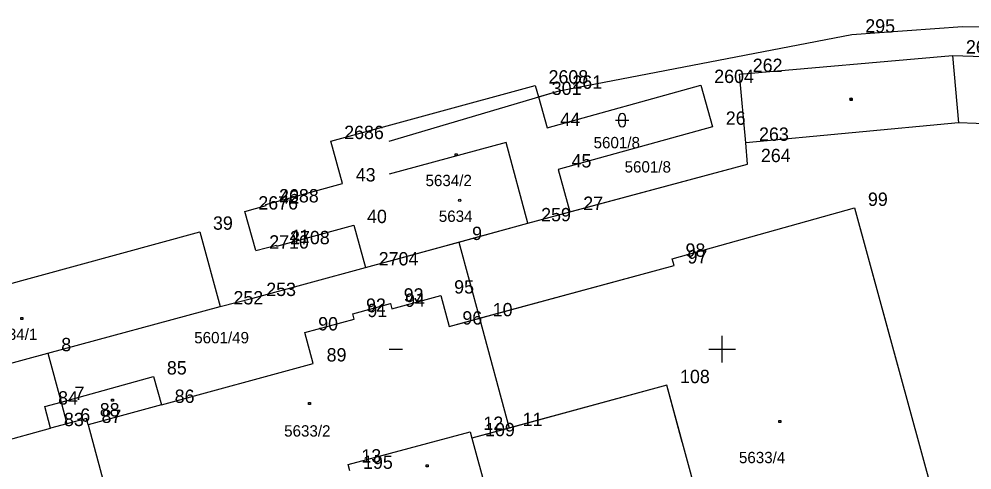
# Model space of a CAD drawing. Extents: x -822293 to -820259, y -1071573 to -1068794.
# Drawn here: x -821305.5 to -821162.5, y -1070218.1 to -1070150.5 of the extents above; entities that cross this region are included whole.
import ezdxf

# ---------------------------------------------------------------- set-up
doc = ezdxf.new("R2010")
doc.units = 0
for name, color, linetype in [('Vrstva 1', 7, 'Continuous'), ('Vrstva 11', 7, 'Continuous'), ('Vrstva 18', 7, 'Continuous'), ('Vrstva 19', 7, 'Continuous'), ('Vrstva 2', 7, 'Continuous'), ('Vrstva 25', 7, 'Continuous'), ('Vrstva 3', 7, 'Continuous'), ('Vrstva 5', 7, 'Continuous'), ('Vrstva 6', 7, 'Continuous'), ('Vrstva 62', 7, 'Continuous'), ('Vrstva 8', 7, 'Continuous'), ('Vrstva 9', 7, 'Continuous')]:
    doc.layers.add(name, color=color, linetype=linetype)

# ---------------------------------------------------------------- blocks, each defined once
blk = doc.blocks.new('Z402')
at = {"layer": 'Vrstva 2'}
for p, q in [((-10, 10), (20, 10)), ((-10, -20), (-10, 10)), ((20, 10), (20, -20)), ((20, -20), (-10, -20))]:
    blk.add_line(p, q, dxfattribs=at)
blk = doc.blocks.new('02.04')
at = {"layer": 'Vrstva 1'}
for p, q in [((0, -2), (0, 2)), ((-2, 0), (2, 0))]:
    blk.add_line(p, q, dxfattribs=at)
blk = doc.blocks.new('02.05')
at = {"layer": 'Vrstva 1'}
blk.add_line((0, 0), (2, 0), dxfattribs=at)

msp = doc.modelspace()

# ---------------------------------------------------------------- linework, layer by layer
at = {"layer": 'Vrstva 1'}
for p, q in [((-821224.5, -1070161.24), (-821180.55, -1070152.81)), ((-821180.55, -1070152.81), (-821163.95, -1070151.61)), ((-821163.95, -1070151.61), (-821143.55, -1070151.69)), ((-821250, -1070168.785), (-821224.5, -1070161.24)), ((-821196.21, -1070172.24), (-821196.49, -1070169.04)), ((-821229.18, -1070181.11), (-821196.21, -1070172.24))]:
    msp.add_line(p, q, dxfattribs=at)
at = {"layer": 'Vrstva 2'}
for p, q in [((-821224.5, -1070161.24), (-821180.55, -1070152.81)), ((-821180.55, -1070152.81), (-821163.95, -1070151.61)), ((-821197.43, -1070158.72), (-821165.45, -1070155.95)), ((-821197.43, -1070158.72), (-821165.45, -1070155.95)), ((-821165.45, -1070155.95), (-821140.36, -1070156.81)), ((-821196.49, -1070169.04), (-821197.43, -1070158.72)), ((-821196.49, -1070169.04), (-821197.43, -1070158.72)), ((-821258.73, -1070168.78), (-821228.07, -1070160.45)), ((-821228.07, -1070160.45), (-821227.59, -1070162.16)), ((-821227.59, -1070162.16), (-821224.5, -1070161.24)), ((-821226.3, -1070166.8), (-821203.21, -1070160.37)), ((-821203.21, -1070160.37), (-821201.48, -1070166.64)), ((-821227.59, -1070162.16), (-821226.3, -1070166.8)), ((-821201.48, -1070166.64), (-821224.62, -1070173.04)), ((-821164.54, -1070166.03), (-821196.49, -1070169.04)), ((-821164.54, -1070166.03), (-821196.49, -1070169.04)), ((-821140.43, -1070166.93), (-821164.54, -1070166.03)), ((-821256.99, -1070175.14), (-821258.73, -1070168.78)), ((-821232.43, -1070168.97), (-821250, -1070173.723)), ((-821229.18, -1070181.11), (-821232.43, -1070168.97)), ((-821196.21, -1070172.24), (-821196.49, -1070169.04)), ((-821222.86, -1070179.41), (-821196.21, -1070172.24)), ((-821224.62, -1070173.04), (-821222.86, -1070179.41)), ((-821268.5, -1070178.28), (-821256.99, -1070175.14)), ((-821271.61, -1070179.35), (-821268.45, -1070178.46)), ((-821268.45, -1070178.46), (-821268.5, -1070178.28)), ((-821269.97, -1070185.21), (-821271.61, -1070179.35)), ((-821229.18, -1070181.11), (-821222.86, -1070179.41)), ((-821207.52, -1070186.43), (-821180.15, -1070178.8)), ((-821207.52, -1070186.43), (-821180.15, -1070178.8)), ((-821180.15, -1070178.8), (-821161.7, -1070246.35)), ((-821180.15, -1070178.8), (-821173.713, -1070202.369)), ((-821266.85, -1070184.55), (-821255.3, -1070181.38)), ((-821255.3, -1070181.38), (-821253.55, -1070187.73)), ((-821250, -1070186.769), (-821229.18, -1070181.11)), ((-821239.54, -1070183.92), (-821229.18, -1070181.11)), ((-821317.32, -1070193.01), (-821278.41, -1070182.38)), ((-821278.41, -1070182.38), (-821275.34, -1070193.58)), ((-821269.97, -1070185.21), (-821266.9, -1070184.38)), ((-821266.9, -1070184.38), (-821266.85, -1070184.55)), ((-821253.55, -1070187.73), (-821239.54, -1070183.92)), ((-821239.54, -1070183.92), (-821236.44, -1070195.36)), ((-821207.22, -1070187.44), (-821207.52, -1070186.43)), ((-821207.22, -1070187.44), (-821207.52, -1070186.43)), ((-821270.42, -1070192.32), (-821253.55, -1070187.73)), ((-821241, -1070196.6), (-821207.22, -1070187.44)), ((-821236.44, -1070195.36), (-821207.22, -1070187.44)), ((-821275.34, -1070193.58), (-821270.42, -1070192.32)), ((-821249.59, -1070193.94), (-821242.23, -1070191.95)), ((-821249.59, -1070193.94), (-821242.23, -1070191.95)), ((-821242.23, -1070191.95), (-821241, -1070196.6)), ((-821242.23, -1070191.95), (-821241, -1070196.6)), ((-821301.17, -1070200.6), (-821275.34, -1070193.58)), ((-821255.45, -1070194.69), (-821249.8, -1070193.16)), ((-821250, -1070193.214), (-821249.8, -1070193.16)), ((-821249.8, -1070193.16), (-821249.59, -1070193.94)), ((-821249.8, -1070193.16), (-821249.59, -1070193.94)), ((-821262.63, -1070197.48), (-821255.24, -1070195.48)), ((-821255.24, -1070195.48), (-821255.45, -1070194.69)), ((-821241, -1070196.6), (-821236.44, -1070195.36)), ((-821236.44, -1070195.36), (-821231.96, -1070211.82)), ((-821261.36, -1070202.14), (-821262.63, -1070197.48)), ((-821328.58, -1070208.04), (-821301.17, -1070200.6)), ((-821301.17, -1070200.6), (-821299.19, -1070207.92)), ((-821284.16, -1070208.35), (-821261.36, -1070202.14)), ((-821299.19, -1070207.92), (-821285.33, -1070204.09)), ((-821285.33, -1070204.09), (-821284.16, -1070208.35)), ((-821208.34, -1070205.39), (-821237.59, -1070213.35)), ((-821208.34, -1070205.39), (-821231.96, -1070211.82)), ((-821203.45, -1070223.23), (-821208.34, -1070205.39)), ((-821206.002, -1070213.921), (-821208.34, -1070205.39)), ((-821301.65, -1070208.6), (-821299.19, -1070207.92)), ((-821300.77, -1070211.83), (-821301.65, -1070208.6)), ((-821299.19, -1070207.92), (-821298.32, -1070211.17)), ((-821295.4, -1070210.38), (-821298.32, -1070211.17)), ((-821295.13, -1070211.36), (-821295.4, -1070210.38)), ((-821295.13, -1070211.36), (-821290.73, -1070227.76)), ((-821317.41, -1070216.39), (-821300.77, -1070211.83)), ((-821256.15, -1070217.29), (-821237.84, -1070212.4)), ((-821237.84, -1070212.4), (-821237.59, -1070213.35)), ((-821231.96, -1070211.82), (-821237.59, -1070213.35)), ((-821237.59, -1070213.35), (-821234.7, -1070223.73)), ((-821237.59, -1070213.35), (-821234.7, -1070223.73)), ((-821255.9, -1070218.24), (-821256.15, -1070217.29))]:
    msp.add_line(p, q, dxfattribs=at)
at = {"layer": 'Vrstva 25'}
for p, q in [((-821216.02, -1070165.63), (-821214.02, -1070165.63)), ((-821215.52, -1070166.13), (-821215.52, -1070165.13)), ((-821214.52, -1070166.13), (-821214.52, -1070165.13))]:
    msp.add_line(p, q, dxfattribs=at)
for centre in [(-821180.7, -1070162.49), (-821239.39, -1070177.66)]:
    msp.add_circle(centre, 0.175, dxfattribs=at)
for centre, start, end in [((-821215.02, -1070165.13), 0, 180), ((-821215.02, -1070166.13), 180, 0)]:
    msp.add_arc(centre, 0.5, start, end, dxfattribs=at)
at = {"layer": 'Vrstva 3'}
for p, q in [((-821165.45, -1070155.95), (-821164.54, -1070166.03)), ((-821284.16, -1070208.35), (-821295.13, -1070211.36)), ((-821298.32, -1070211.17), (-821300.77, -1070211.83))]:
    msp.add_line(p, q, dxfattribs=at)
at = {"layer": 'Vrstva 8'}
for p, q in [((-821180.55, -1070152.81), (-821180.55, -1070152.81)), ((-821163.95, -1070151.61), (-821163.95, -1070151.61)), ((-821165.45, -1070155.95), (-821165.45, -1070155.95)), ((-821197.43, -1070158.72), (-821197.43, -1070158.72)), ((-821228.07, -1070160.45), (-821228.07, -1070160.45)), ((-821224.5, -1070161.24), (-821224.5, -1070161.24)), ((-821203.21, -1070160.37), (-821203.21, -1070160.37)), ((-821227.59, -1070162.16), (-821227.59, -1070162.16)), ((-821226.3, -1070166.8), (-821226.3, -1070166.8)), ((-821201.48, -1070166.64), (-821201.48, -1070166.64)), ((-821164.54, -1070166.03), (-821164.54, -1070166.03)), ((-821258.73, -1070168.78), (-821258.73, -1070168.78)), ((-821196.49, -1070169.04), (-821196.49, -1070169.04)), ((-821196.21, -1070172.24), (-821196.21, -1070172.24)), ((-821224.62, -1070173.04), (-821224.62, -1070173.04)), ((-821256.99, -1070175.14), (-821256.99, -1070175.14)), ((-821268.5, -1070178.28), (-821268.5, -1070178.28)), ((-821268.45, -1070178.46), (-821268.45, -1070178.46)), ((-821271.61, -1070179.35), (-821271.61, -1070179.35)), ((-821222.86, -1070179.41), (-821222.86, -1070179.41)), ((-821180.15, -1070178.8), (-821180.15, -1070178.8)), ((-821255.3, -1070181.38), (-821255.3, -1070181.38)), ((-821229.18, -1070181.11), (-821229.18, -1070181.11)), ((-821278.41, -1070182.38), (-821278.41, -1070182.38)), ((-821266.9, -1070184.38), (-821266.9, -1070184.38)), ((-821239.54, -1070183.92), (-821239.54, -1070183.92)), ((-821269.97, -1070185.21), (-821269.97, -1070185.21)), ((-821266.85, -1070184.55), (-821266.85, -1070184.55)), ((-821207.52, -1070186.43), (-821207.52, -1070186.43)), ((-821253.55, -1070187.73), (-821253.55, -1070187.73)), ((-821207.22, -1070187.44), (-821207.22, -1070187.44)), ((-821270.42, -1070192.32), (-821270.42, -1070192.32)), ((-821242.23, -1070191.95), (-821242.23, -1070191.95)), ((-821275.34, -1070193.58), (-821275.34, -1070193.58)), ((-821249.8, -1070193.16), (-821249.8, -1070193.16)), ((-821249.59, -1070193.94), (-821249.59, -1070193.94)), ((-821255.45, -1070194.69), (-821255.45, -1070194.69)), ((-821255.24, -1070195.48), (-821255.24, -1070195.48)), ((-821236.44, -1070195.36), (-821236.44, -1070195.36)), ((-821241, -1070196.6), (-821241, -1070196.6)), ((-821262.63, -1070197.48), (-821262.63, -1070197.48)), ((-821301.17, -1070200.6), (-821301.17, -1070200.6)), ((-821261.36, -1070202.14), (-821261.36, -1070202.14)), ((-821285.33, -1070204.09), (-821285.33, -1070204.09)), ((-821208.34, -1070205.39), (-821208.34, -1070205.39)), ((-821301.65, -1070208.6), (-821301.65, -1070208.6)), ((-821299.19, -1070207.92), (-821299.19, -1070207.92)), ((-821284.16, -1070208.35), (-821284.16, -1070208.35)), ((-821298.32, -1070211.17), (-821298.32, -1070211.17)), ((-821295.4, -1070210.38), (-821295.4, -1070210.38)), ((-821295.13, -1070211.36), (-821295.13, -1070211.36)), ((-821300.77, -1070211.83), (-821300.77, -1070211.83)), ((-821237.84, -1070212.4), (-821237.84, -1070212.4)), ((-821231.96, -1070211.82), (-821231.96, -1070211.82)), ((-821237.59, -1070213.35), (-821237.59, -1070213.35)), ((-821256.15, -1070217.29), (-821256.15, -1070217.29))]:
    msp.add_line(p, q, dxfattribs=at)

# ---------------------------------------------------------------- block references
at = {"layer": 'Vrstva 11', "xscale": 0.01, "yscale": 0.01}
for p in [(-821180.7, -1070162.49), (-821239.98, -1070170.77), (-821305.15, -1070195.32), (-821291.56, -1070207.6), (-821261.98, -1070208.1), (-821191.43, -1070210.77), (-821244.35, -1070217.43)]:
    msp.add_blockref('Z402', p, dxfattribs=at)
at = {"layer": 'Vrstva 62'}
for name, p in [('02.04', (-821200, -1070200)), ('02.05', (-821250, -1070200))]:
    msp.add_blockref(name, p, dxfattribs=at)

# ---------------------------------------------------------------- texts
at = {"layer": 'Vrstva 18'}
msp.add_text('5601/8', height=1.7, dxfattribs=at).set_placement((-821219.31, -1070169.86))
at = {"layer": 'Vrstva 19'}
msp.add_text('5634', height=1.7, dxfattribs=at).set_placement((-821242.531, -1070180.9))
at = {"layer": 'Vrstva 5'}
for s, p in [('5601/8', (-821214.656, -1070173.5)), ('5601/49', (-821279.226, -1070199.11))]:
    msp.add_text(s, height=1.7, dxfattribs=at).set_placement(p)
at = {"layer": 'Vrstva 6'}
for s, p in [('5634/2', (-821244.526, -1070175.54)), ('5634/1', (-821309.723, -1070198.61)), ('5633/2', (-821265.736, -1070213.1)), ('5633/4', (-821197.506, -1070217.09))]:
    msp.add_text(s, height=1.7, dxfattribs=at).set_placement(p)
at = {"layer": 'Vrstva 9'}
for s, p in [('295', (-821178.55, -1070152.51)), ('265', (-821163.45, -1070155.65)), ('262', (-821195.43, -1070158.42)), ('2608', (-821226.07, -1070160.15)), ('2604', (-821201.21, -1070160.07)), ('301', (-821225.59, -1070161.86)), ('261', (-821222.5, -1070160.94)), ('26', (-821199.48, -1070166.34)), ('44', (-821224.3, -1070166.5)), ('2686', (-821256.73, -1070168.48)), ('263', (-821194.49, -1070168.74)), ('264', (-821194.21, -1070171.94)), ('45', (-821222.62, -1070172.74)), ('43', (-821254.99, -1070174.84)), ('2676', (-821269.61, -1070179.05)), ('42', (-821266.45, -1070178.16)), ('2688', (-821266.5, -1070177.98)), ('27', (-821220.86, -1070179.11)), ('99', (-821178.15, -1070178.5)), ('39', (-821276.41, -1070182.08)), ('40', (-821253.3, -1070181.08)), ('259', (-821227.18, -1070180.81)), ('2710', (-821267.97, -1070184.91)), ('41', (-821264.9, -1070184.08)), ('2708', (-821264.85, -1070184.25)), ('9', (-821237.54, -1070183.62)), ('98', (-821205.52, -1070186.13)), ('2704', (-821251.55, -1070187.43)), ('97', (-821205.22, -1070187.14)), ('253', (-821268.42, -1070192.02)), ('95', (-821240.23, -1070191.65)), ('252', (-821273.34, -1070193.28)), ('93', (-821247.8, -1070192.86)), ('92', (-821253.45, -1070194.39)), ('94', (-821247.59, -1070193.64)), ('91', (-821253.24, -1070195.18)), ('96', (-821239, -1070196.3)), ('10', (-821234.44, -1070195.06)), ('90', (-821260.63, -1070197.18)), ('8', (-821299.17, -1070200.3)), ('89', (-821259.36, -1070201.84)), ('85', (-821283.33, -1070203.79)), ('108', (-821206.34, -1070205.09)), ('7', (-821297.19, -1070207.62)), ('84', (-821299.65, -1070208.3)), ('86', (-821282.16, -1070208.05)), ('88', (-821293.4, -1070210.08)), ('83', (-821298.77, -1070211.53)), ('6', (-821296.32, -1070210.87)), ('87', (-821293.13, -1070211.06)), ('12', (-821235.84, -1070212.1)), ('11', (-821229.96, -1070211.52)), ('109', (-821235.59, -1070213.05)), ('13', (-821254.15, -1070216.99)), ('195', (-821253.9, -1070217.94))]:
    msp.add_text(s, height=2, dxfattribs=at).set_placement(p)

doc.saveas('drawing.dxf')
